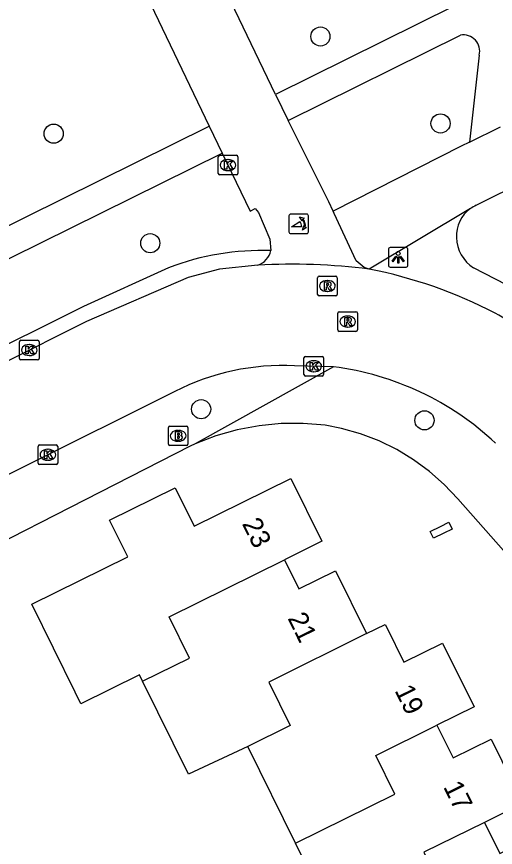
# Model space of a CAD drawing. Extents: x 157793 to 159380, y 380882 to 382313.
# Drawn here: x 158261.28 to 158285.72, y 381604.2 to 381646.63 of the extents above; entities that cross this region are included whole.
import ezdxf

# ---------------------------------------------------------------- set-up
doc = ezdxf.new("R2010")
doc.units = 0
for name, color, linetype in [('IMGEO_Boom', 7, 'Continuous'), ('IMGEO_Brandkraan', 7, 'Continuous'), ('IMGEO_Fietspad_gesloten', 7, 'Continuous'), ('IMGEO_Kolk', 7, 'Continuous'), ('IMGEO_Lichtpunt', 7, 'Continuous'), ('IMGEO_Pand', 7, 'Continuous'), ('IMGEO_Pand_nummerreeks', 7, 'Continuous'), ('IMGEO_Poller', 7, 'Continuous'), ('IMGEO_Rijbaan_lokaal_open', 7, 'Continuous'), ('IMGEO_Rioolput', 7, 'Continuous'), ('IMGEO_Voetpad_halfverhard', 7, 'Continuous'), ('IMGEO_Voetpad_open', 7, 'Continuous')]:
    doc.layers.add(name, color=color, linetype=linetype)

msp = doc.modelspace()

# ---------------------------------------------------------------- linework, layer by layer
at = {"layer": 'IMGEO_Boom'}
for centre in [(158276.789, 381645.61), (158282.923, 381641.17), (158263.168, 381640.646), (158268.1, 381635.055), (158270.698, 381626.576), (158282.103, 381626.008)]:
    msp.add_circle(centre, 0.489, dxfattribs=at)
at = {"layer": 'IMGEO_Brandkraan'}
for p, q in [((158269.025, 381624.791), (158269.025, 381625.643)), ((158269.1, 381625.717), (158269.952, 381625.717)), ((158269.513, 381625.497), (158269.538, 381625.497)), ((158270.026, 381625.643), (158270.026, 381624.791)), ((158269.952, 381624.717), (158269.1, 381624.717)), ((158269.536, 381624.937), (158269.511, 381624.937))]:
    msp.add_line(p, q, dxfattribs=at)
for points in [[(158269.025, 381624.791), (158269.025, 381625.643)], [(158269.1, 381625.717), (158269.952, 381625.717)], [(158270.026, 381625.643), (158270.026, 381624.791)], [(158269.373, 381625.417), (158269.373, 381625.017), (158269.586, 381625.017)], [(158269.604, 381625.417), (158269.373, 381625.417)], [(158269.552, 381625.336), (158269.498, 381625.336), (158269.498, 381625.26)], [(158269.498, 381625.26), (158269.551, 381625.26)], [(158269.56, 381625.184), (158269.498, 381625.184), (158269.498, 381625.103)], [(158269.498, 381625.103), (158269.56, 381625.103)], [(158269.952, 381624.717), (158269.1, 381624.717)]]:
    msp.add_lwpolyline(points, dxfattribs=at)
for centre, radius, start, end in [((158269.102, 381625.641), 0.0765, 91.552, 178.448), ((158269.102, 381625.641), 0.0765, 91.552, 178.448), ((158269.95, 381625.641), 0.0765, 1.552, 88.448), ((158269.95, 381625.641), 0.0765, 1.552, 88.448), ((158269.553, 381625.298), 0.0379, 267.8285, 90.9355), ((158269.561, 381625.143), 0.0404, 269.8759, 90.5077), ((158269.592, 381625.268), 0.251, 268.6676, 293.5347), ((158269.608, 381625.272), 0.145, 59.4692, 91.5367), ((158269.633, 381625.319), 0.0922, 285.5137, 58.1501), ((158269.638, 381625.127), 0.105, 301.3115, 78.989), ((158269.102, 381624.793), 0.0765, 181.552, 268.448), ((158269.102, 381624.793), 0.0765, 181.552, 268.448), ((158269.95, 381624.793), 0.0765, 271.552, 358.448), ((158269.95, 381624.793), 0.0765, 271.552, 358.448)]:
    msp.add_arc(centre, radius, start, end, dxfattribs=at)
for centre, major_axis, ratio, start_param, end_param in [((158269.512, 381625.217), (-0.387, 0.002), 0.722429, 4.712389, 7.853982), ((158269.537, 381625.217), (-0.39, 0.002), 0.717154, 1.570796, 4.712389)]:
    msp.add_ellipse(centre, major_axis=major_axis, ratio=ratio, start_param=start_param, end_param=end_param, dxfattribs=at)
at = {"layer": 'IMGEO_Fietspad_gesloten'}
for points in [[(158261.129, 381661.849), (158271.114, 381641.038)], [(158274.504, 381642.647), (158271.814, 381648.264)], [(158274.504, 381642.647), (158275.137, 381641.323)], [(158277.444, 381636.682), (158277.218, 381637.168), (158275.137, 381641.323)], [(158271.114, 381641.038), (158271.78, 381639.651)], [(158271.78, 381639.651), (158273.2, 381636.691), (158273.46, 381636.828), (158273.634, 381636.615), (158274.211, 381635.262), (158274.259, 381634.674)], [(158279.279, 381633.732), (158279.023, 381633.81), (158278.621, 381634.154), (158277.496, 381636.571), (158277.444, 381636.682)]]:
    msp.add_lwpolyline(points, dxfattribs=at)
msp.add_arc((158273.282, 381634.885), 1, 288.021, 347.8337, dxfattribs=at)
at = {"layer": 'IMGEO_Kolk'}
for p, q in [((158271.572, 381638.617), (158271.572, 381639.469)), ((158271.647, 381639.543), (158272.499, 381639.543)), ((158272.573, 381639.469), (158272.573, 381638.617)), ((158272.06, 381639.323), (158272.085, 381639.323)), ((158272.083, 381638.763), (158272.058, 381638.763)), ((158272.499, 381638.543), (158271.647, 381638.543)), ((158261.424, 381629.171), (158261.424, 381630.023)), ((158261.499, 381630.097), (158262.351, 381630.097)), ((158261.912, 381629.877), (158261.937, 381629.877)), ((158262.425, 381630.023), (158262.425, 381629.171)), ((158261.935, 381629.317), (158261.91, 381629.317)), ((158276.022, 381629.269), (158276.874, 381629.269)), ((158262.351, 381629.097), (158261.499, 381629.097)), ((158275.947, 381628.343), (158275.947, 381629.195)), ((158276.435, 381629.049), (158276.46, 381629.049)), ((158276.948, 381629.195), (158276.948, 381628.343)), ((158276.458, 381628.489), (158276.433, 381628.489)), ((158276.874, 381628.269), (158276.022, 381628.269)), ((158262.374, 381623.824), (158262.374, 381624.676)), ((158262.449, 381624.75), (158263.301, 381624.75)), ((158263.375, 381624.676), (158263.375, 381623.824)), ((158262.862, 381624.53), (158262.887, 381624.53)), ((158262.885, 381623.97), (158262.86, 381623.97)), ((158263.301, 381623.75), (158262.449, 381623.75))]:
    msp.add_line(p, q, dxfattribs=at)
for points in [[(158271.572, 381638.617), (158271.572, 381639.469)], [(158271.647, 381639.543), (158272.499, 381639.543)], [(158272.573, 381639.469), (158272.573, 381638.617)], [(158271.893, 381639.243), (158272.016, 381639.243), (158272.016, 381639.092), (158272.146, 381639.243), (158272.31, 381639.243), (158272.164, 381639.092), (158272.317, 381638.843), (158272.165, 381638.843), (158272.08, 381639.007), (158272.016, 381638.94), (158272.016, 381638.843), (158271.893, 381638.843), (158271.893, 381639.243)], [(158272.499, 381638.543), (158271.647, 381638.543)], [(158261.424, 381629.171), (158261.424, 381630.023)], [(158261.499, 381630.097), (158262.351, 381630.097)], [(158261.745, 381629.797), (158261.868, 381629.797), (158261.868, 381629.646), (158261.998, 381629.797), (158262.162, 381629.797), (158262.016, 381629.646), (158262.169, 381629.397), (158262.017, 381629.397), (158261.932, 381629.561), (158261.868, 381629.494), (158261.868, 381629.397), (158261.745, 381629.397), (158261.745, 381629.797)], [(158262.425, 381630.023), (158262.425, 381629.171)], [(158276.022, 381629.269), (158276.874, 381629.269)], [(158262.351, 381629.097), (158261.499, 381629.097)], [(158275.947, 381628.343), (158275.947, 381629.195)], [(158276.268, 381628.969), (158276.391, 381628.969), (158276.391, 381628.818), (158276.521, 381628.969), (158276.685, 381628.969), (158276.539, 381628.818), (158276.692, 381628.569), (158276.54, 381628.569), (158276.455, 381628.733), (158276.391, 381628.666), (158276.391, 381628.569), (158276.268, 381628.569), (158276.268, 381628.969)], [(158276.948, 381629.195), (158276.948, 381628.343)], [(158276.874, 381628.269), (158276.022, 381628.269)], [(158262.374, 381623.824), (158262.374, 381624.676)], [(158262.449, 381624.75), (158263.301, 381624.75)], [(158263.375, 381624.676), (158263.375, 381623.824)], [(158262.695, 381624.45), (158262.818, 381624.45), (158262.818, 381624.299), (158262.948, 381624.45), (158263.112, 381624.45), (158262.966, 381624.299), (158263.119, 381624.05), (158262.967, 381624.05), (158262.882, 381624.214), (158262.818, 381624.147), (158262.818, 381624.05), (158262.695, 381624.05), (158262.695, 381624.45)], [(158263.301, 381623.75), (158262.449, 381623.75)]]:
    msp.add_lwpolyline(points, dxfattribs=at)
for centre, start, end in [((158271.649, 381639.467), 91.552, 178.448), ((158271.649, 381639.467), 91.552, 178.448), ((158272.497, 381639.467), 1.552, 88.448), ((158272.497, 381639.467), 1.552, 88.448), ((158271.649, 381638.619), 181.552, 268.448), ((158271.649, 381638.619), 181.552, 268.448), ((158272.497, 381638.619), 271.552, 358.448), ((158272.497, 381638.619), 271.552, 358.448), ((158261.501, 381630.021), 91.552, 178.448), ((158261.501, 381630.021), 91.552, 178.448), ((158262.349, 381630.021), 1.552, 88.448), ((158262.349, 381630.021), 1.552, 88.448), ((158276.024, 381629.193), 91.552, 178.448), ((158276.024, 381629.193), 91.552, 178.448), ((158276.872, 381629.193), 1.552, 88.448), ((158276.872, 381629.193), 1.552, 88.448), ((158261.501, 381629.173), 181.552, 268.448), ((158261.501, 381629.173), 181.552, 268.448), ((158262.349, 381629.173), 271.552, 358.448), ((158262.349, 381629.173), 271.552, 358.448), ((158276.024, 381628.345), 181.552, 268.448), ((158276.024, 381628.345), 181.552, 268.448), ((158276.872, 381628.345), 271.552, 358.448), ((158276.872, 381628.345), 271.552, 358.448), ((158262.451, 381624.674), 91.552, 178.448), ((158262.451, 381624.674), 91.552, 178.448), ((158263.299, 381624.674), 1.552, 88.448), ((158263.299, 381624.674), 1.552, 88.448), ((158262.451, 381623.826), 181.552, 268.448), ((158262.451, 381623.826), 181.552, 268.448), ((158263.299, 381623.826), 271.552, 358.448), ((158263.299, 381623.826), 271.552, 358.448)]:
    msp.add_arc(centre, 0.0765, start, end, dxfattribs=at)
for centre, major_axis, ratio, start_param, end_param in [((158272.059, 381639.043), (-0.387, 0.002), 0.722429, 4.712389, 7.853982), ((158272.084, 381639.043), (-0.39, 0.002), 0.717154, 1.570796, 4.712389), ((158261.911, 381629.597), (-0.387, 0.002), 0.722429, 4.712389, 7.853982), ((158261.936, 381629.597), (-0.39, 0.002), 0.717154, 1.570796, 4.712389), ((158276.434, 381628.769), (-0.387, 0.002), 0.722429, 4.712389, 7.853982), ((158276.459, 381628.769), (-0.39, 0.002), 0.717154, 1.570796, 4.712389), ((158262.861, 381624.25), (-0.387, 0.002), 0.722429, 4.712389, 7.853982), ((158262.886, 381624.25), (-0.39, 0.002), 0.717154, 1.570796, 4.712389)]:
    msp.add_ellipse(centre, major_axis=major_axis, ratio=ratio, start_param=start_param, end_param=end_param, dxfattribs=at)
at = {"layer": 'IMGEO_Lichtpunt'}
for p, q in [((158281.164, 381634.829), (158280.356, 381634.829)), ((158281.164, 381634.829), (158280.356, 381634.829)), ((158280.262, 381634.734), (158280.262, 381633.927)), ((158280.262, 381634.734), (158280.262, 381633.927)), ((158281.258, 381633.927), (158281.258, 381634.734)), ((158281.258, 381633.927), (158281.258, 381634.734)), ((158280.356, 381633.833), (158281.164, 381633.833)), ((158280.356, 381633.833), (158281.164, 381633.833))]:
    msp.add_line(p, q, dxfattribs=at)
for points in [[(158280.636, 381634.398), (158280.675, 381634.37), (158280.487, 381634.108), (158280.449, 381634.135), (158280.636, 381634.398)], [(158280.848, 381634.37), (158280.886, 381634.397), (158281.073, 381634.135), (158281.034, 381634.107), (158280.848, 381634.37)], [(158280.738, 381634.35), (158280.785, 381634.35), (158280.785, 381634.028), (158280.738, 381634.028), (158280.738, 381634.35)]]:
    msp.add_lwpolyline(points, dxfattribs=at)
msp.add_circle((158280.761, 381634.532), 0.0994, dxfattribs=at)
for centre, start, end in [((158280.356, 381634.734), 90, 180), ((158280.356, 381634.734), 90, 180), ((158281.164, 381634.734), 0, 90), ((158281.164, 381634.734), 0, 90), ((158280.356, 381633.927), 180, 270), ((158280.356, 381633.927), 180, 270), ((158281.164, 381633.927), 270, 0), ((158281.164, 381633.927), 270, 360)]:
    msp.add_arc(centre, 0.0946, start, end, dxfattribs=at)
at = {"layer": 'IMGEO_Pand'}
for points in [[(158267.707, 381612.68), (158267.546, 381613.006), (158264.558, 381611.53), (158264.261, 381612.131), (158262.047, 381616.614), (158266.949, 381619.035), (158266.02, 381620.916), (158269.365, 381622.569), (158270.338, 381620.598), (158275.287, 381623.042), (158276.87, 381619.837), (158274.952, 381618.89)], [(158282.913, 381620.588), (158283.345, 381620.801), (158283.517, 381620.452), (158283.085, 381620.239), (158282.567, 381619.983), (158282.395, 381620.332), (158282.913, 381620.588)], [(158267.707, 381612.68), (158270.106, 381613.866), (158269.062, 381615.977), (158274.952, 381618.89)], [(158274.952, 381618.89), (158275.689, 381617.398), (158277.561, 381618.323), (158279.146, 381615.116)], [(158279.146, 381615.116), (158280.104, 381615.589), (158280.181, 381615.433), (158281.055, 381613.663), (158283.024, 381614.636), (158284.636, 381611.371), (158282.742, 381610.436)], [(158279.146, 381615.116), (158274.153, 381612.645), (158275.248, 381610.432), (158273.078, 381609.359)], [(158273.078, 381609.359), (158270.049, 381607.94), (158267.707, 381612.68)], [(158275.522, 381604.411), (158280.597, 381606.921), (158279.62, 381608.896), (158282.742, 381610.436)], [(158282.742, 381610.436), (158283.563, 381608.774), (158285.503, 381609.732), (158287.128, 381606.442), (158285.165, 381605.473)], [(158275.522, 381604.411), (158273.078, 381609.359)], [(158285.165, 381605.473), (158285.951, 381603.883), (158290.822, 381606.355), (158292.482, 381602.994), (158287.552, 381600.554)], [(158285.165, 381605.473), (158282.065, 381603.953), (158283.043, 381601.976), (158277.965, 381599.465)], [(158277.965, 381599.465), (158275.522, 381604.411)]]:
    msp.add_lwpolyline(points, dxfattribs=at)
at = {"layer": 'IMGEO_Poller'}
for p, q in [((158276.085, 381636.539), (158275.277, 381636.539)), ((158276.085, 381636.539), (158275.277, 381636.539)), ((158275.183, 381636.444), (158275.183, 381635.637)), ((158275.183, 381636.444), (158275.183, 381635.637)), ((158276.179, 381635.637), (158276.179, 381636.444)), ((158276.179, 381635.637), (158276.179, 381636.444)), ((158275.277, 381635.542), (158276.085, 381635.542)), ((158275.277, 381635.542), (158276.085, 381635.542))]:
    msp.add_line(p, q, dxfattribs=at)
for points in [[(158275.818, 381635.895), (158275.305, 381635.895), (158275.735, 381636.17)], [(158275.862, 381636.268), (158275.85, 381636.195), (158275.725, 381636.4)], [(158275.725, 381636.4), (158275.956, 381636.334), (158275.885, 381636.302)], [(158275.878, 381635.723), (158275.944, 381635.954), (158275.974, 381635.886)], [(158276.01, 381635.859), (158276.082, 381635.848), (158275.878, 381635.723)]]:
    msp.add_lwpolyline(points, dxfattribs=at)
for centre, radius, start, end in [((158275.277, 381636.444), 0.0946, 90, 180), ((158275.277, 381636.444), 0.0946, 90, 180), ((158276.085, 381636.444), 0.0946, 0, 90), ((158276.085, 381636.444), 0.0946, 0, 90), ((158275.49, 381635.945), 0.332, 351.3247, 42.4854), ((158275.504, 381635.955), 0.476, 351.7527, 41.1691), ((158275.504, 381635.955), 0.516, 349.3569, 42.2912), ((158275.277, 381635.637), 0.0946, 180, 270), ((158275.277, 381635.637), 0.0946, 180, 270), ((158276.085, 381635.637), 0.0946, 270, 0), ((158276.085, 381635.637), 0.0946, 270, 0)]:
    msp.add_arc(centre, radius, start, end, dxfattribs=at)
at = {"layer": 'IMGEO_Rijbaan_lokaal_open'}
for points in [[(158273.591, 381633.934), (158271.644, 381633.72), (158270.035, 381633.294), (158264.837, 381631.057), (158243.12, 381620.164), (158224.426, 381610.205)], [(158277.463, 381628.739), (158275.469, 381628.798)], [(158269.354, 381627.481), (158253.814, 381619.732), (158249.211, 381617.443), (158248.241, 381616.921)]]:
    msp.add_lwpolyline(points, dxfattribs=at)
for centre, radius, start, end in [((158275.315, 381602.306), 31.675, 82.8115, 93.1207), ((158274.61, 381610.056), 24.132, 62.5912, 78.8446), ((158278.56, 381618.999), 14.387, 47.3426, 60.1593), ((158274.895, 381616.607), 12.204, 87.3051, 117.0034), ((158275.59, 381614.046), 14.812, 46.8097, 82.7359)]:
    msp.add_arc(centre, radius, start, end, dxfattribs=at)
at = {"layer": 'IMGEO_Rioolput'}
for p, q in [((158276.645, 381632.441), (158276.645, 381633.293)), ((158276.72, 381633.367), (158277.572, 381633.367)), ((158277.133, 381633.147), (158277.158, 381633.147)), ((158277.646, 381633.293), (158277.646, 381632.441)), ((158277.572, 381632.367), (158276.72, 381632.367)), ((158277.156, 381632.587), (158277.131, 381632.587)), ((158277.679, 381630.625), (158277.679, 381631.477)), ((158277.754, 381631.551), (158278.606, 381631.551)), ((158278.68, 381631.477), (158278.68, 381630.625)), ((158278.167, 381631.331), (158278.192, 381631.331)), ((158278.606, 381630.551), (158277.754, 381630.551)), ((158278.19, 381630.771), (158278.165, 381630.771))]:
    msp.add_line(p, q, dxfattribs=at)
for points in [[(158276.645, 381632.441), (158276.645, 381633.293)], [(158276.72, 381633.367), (158277.572, 381633.367)], [(158277.646, 381633.293), (158277.646, 381632.441)], [(158277.234, 381633.065), (158276.982, 381633.067), (158276.982, 381632.667)], [(158276.982, 381632.667), (158277.106, 381632.667), (158277.106, 381632.829), (158277.117, 381632.829)], [(158277.16, 381632.986), (158277.106, 381632.986), (158277.106, 381632.905)], [(158277.106, 381632.905), (158277.158, 381632.905)], [(158277.164, 381632.8), (158277.235, 381632.667), (158277.375, 381632.667), (158277.31, 381632.793)], [(158277.572, 381632.367), (158276.72, 381632.367)], [(158277.679, 381630.625), (158277.679, 381631.477)], [(158277.754, 381631.551), (158278.606, 381631.551)], [(158278.68, 381631.477), (158278.68, 381630.625)], [(158278.268, 381631.249), (158278.016, 381631.251), (158278.016, 381630.851)], [(158278.016, 381630.851), (158278.14, 381630.851), (158278.14, 381631.013), (158278.151, 381631.013)], [(158278.194, 381631.17), (158278.14, 381631.17), (158278.14, 381631.089)], [(158278.14, 381631.089), (158278.192, 381631.089)], [(158278.198, 381630.984), (158278.269, 381630.851), (158278.409, 381630.851), (158278.344, 381630.977)], [(158278.606, 381630.551), (158277.754, 381630.551)]]:
    msp.add_lwpolyline(points, dxfattribs=at)
for centre, radius, start, end in [((158276.722, 381633.291), 0.0765, 91.552, 178.448), ((158276.722, 381633.291), 0.0765, 91.552, 178.448), ((158277.57, 381633.291), 0.0765, 1.552, 88.448), ((158277.57, 381633.291), 0.0765, 1.552, 88.448), ((158277.116, 381632.776), 0.0533, 26.0293, 88.6989), ((158277.142, 381633.094), 0.19, 274.7715, 282.9687), ((158277.166, 381632.89), 0.0964, 77.0061, 93.1865), ((158277.18, 381632.947), 0.0378, 276.6634, 79.6772), ((158277.233, 381632.955), 0.109, 350.3612, 89.416), ((158277.231, 381632.955), 0.112, 277.5842, 350.9817), ((158277.215, 381632.74), 0.108, 29.5134, 73.7905), ((158276.722, 381632.443), 0.0765, 181.552, 268.448), ((158276.722, 381632.443), 0.0765, 181.552, 268.448), ((158277.57, 381632.443), 0.0765, 271.552, 358.448), ((158277.57, 381632.443), 0.0765, 271.552, 358.448), ((158277.756, 381631.475), 0.0765, 91.552, 178.448), ((158277.756, 381631.475), 0.0765, 91.552, 178.448), ((158278.604, 381631.475), 0.0765, 1.552, 88.448), ((158278.604, 381631.475), 0.0765, 1.552, 88.448), ((158278.15, 381630.96), 0.0533, 26.0293, 88.6989), ((158278.176, 381631.278), 0.19, 274.7715, 282.9687), ((158278.2, 381631.074), 0.0964, 77.0061, 93.1865), ((158278.214, 381631.131), 0.0378, 276.6634, 79.6772), ((158278.267, 381631.139), 0.109, 350.3612, 89.416), ((158278.265, 381631.139), 0.112, 277.5842, 350.9817), ((158278.249, 381630.924), 0.108, 29.5134, 73.7905), ((158277.756, 381630.627), 0.0765, 181.552, 268.448), ((158277.756, 381630.627), 0.0765, 181.552, 268.448), ((158278.604, 381630.627), 0.0765, 271.552, 358.448), ((158278.604, 381630.627), 0.0765, 271.552, 358.448)]:
    msp.add_arc(centre, radius, start, end, dxfattribs=at)
for centre, major_axis, ratio, start_param, end_param in [((158277.132, 381632.867), (-0.387, 0.002), 0.722429, 4.712389, 7.853982), ((158277.157, 381632.867), (-0.39, 0.002), 0.717154, 1.570796, 4.712389), ((158278.166, 381631.051), (-0.387, 0.002), 0.722429, 4.712389, 7.853982), ((158278.191, 381631.051), (-0.39, 0.002), 0.717154, 1.570796, 4.712389)]:
    msp.add_ellipse(centre, major_axis=major_axis, ratio=ratio, start_param=start_param, end_param=end_param, dxfattribs=at)
at = {"layer": 'IMGEO_Voetpad_halfverhard'}
for points in [[(158283.607, 381647.151), (158274.504, 381642.647)], [(158275.137, 381641.323), (158283.943, 381645.679)], [(158284.897, 381644.649), (158284.405, 381640.216)], [(158216.977, 381614.225), (158271.114, 381641.038)], [(158227.145, 381617.595), (158271.78, 381639.651)]]:
    msp.add_lwpolyline(points, dxfattribs=at)
msp.add_arc((158284.091, 381644.859), 0.833, 345.4149, 100.1977, dxfattribs=at)
at = {"layer": 'IMGEO_Voetpad_open'}
for points in [[(158284.746, 381636.988), (158295.095, 381642.137), (158300.772, 381644.88), (158306.489, 381647.538), (158312.244, 381650.112), (158318.317, 381652.573), (158324.402, 381655.007), (158330.497, 381657.414), (158335.262, 381659.185), (158340.055, 381660.881), (158344.873, 381662.503), (158352.481, 381664.965)], [(158284.405, 381640.216), (158285.981, 381640.991)], [(158284.405, 381640.216), (158283.981, 381640.007), (158277.444, 381636.682)], [(158284.455, 381636.821), (158279.279, 381633.732)], [(158269.039, 381633.802), (158264.685, 381631.821), (158247.025, 381623.023), (158224.718, 381611.289), (158218.689, 381607.912), (158219.424, 381607.478)], [(158286.293, 381632.925), (158284.609, 381633.795)], [(158277.463, 381628.739), (158270.397, 381624.809)], [(158288.214, 381617.02), (158283.808, 381622.001), (158283.116, 381622.732), (158282.361, 381623.399), (158281.549, 381623.995), (158280.688, 381624.517), (158279.783, 381624.959), (158278.843, 381625.319), (158277.874, 381625.593), (158277.038, 381625.757), (158275.911, 381625.85), (158274.78, 381625.841), (158273.654, 381625.731), (158272.542, 381625.522), (158271.454, 381625.214), (158270.397, 381624.809)], [(158270.397, 381624.809), (158270.144, 381624.696), (158254.068, 381616.48), (158255.473, 381613.653)]]:
    msp.add_lwpolyline(points, dxfattribs=at)
for centre, radius, start, end in [((158285.399, 381635.513), 1.613, 113.8828, 125.8188), ((158285.446, 381635.426), 1.712, 125.3971, 182.874), ((158285.647, 381635.4), 1.911, 181.7889, 237.092), ((158273.782, 381621.467), 13.215, 87.9328, 111.0345)]:
    msp.add_arc(centre, radius, start, end, dxfattribs=at)

# ---------------------------------------------------------------- texts
at = {"layer": 'IMGEO_Pand_nummerreeks'}
for s, rotation, p in [('23', 296.2855, (158272.771, 381620.728)), ('21', 296.3, (158275.097, 381615.906)), ('19', 296.2765, (158280.563, 381612.211)), ('17', 296.2857, (158283.048, 381607.294))]:
    msp.add_text(s, height=1, rotation=rotation, dxfattribs=at).set_placement(p)

doc.saveas('drawing.dxf')
